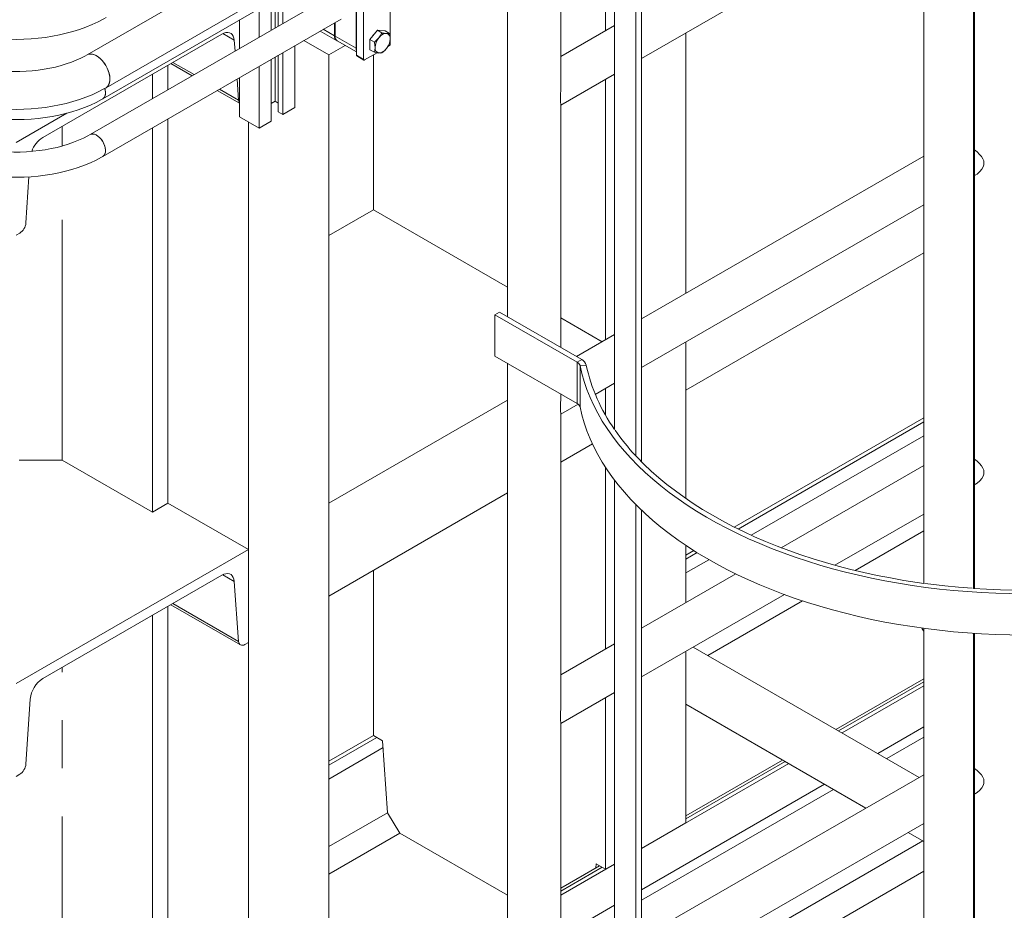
# Model space of a CAD drawing. Header units: millimetres. Extents: x 450 to 25135, y 150 to 17673.
# Tile 355 of 463: x 20165 to 20945, y 10249 to 10955. Entities that reach past the tile are written whole.
import ezdxf

# ---------------------------------------------------------------- set-up
doc = ezdxf.new("R2010")
doc.units = ezdxf.units.MM
doc.linetypes.add('SLD-Centrada-doble', pattern=[12.7, 6.35, -1.27, 1.27, -1.27, 1.27, -1.27])
doc.linetypes.add('SLD-Continua', pattern=[0])
doc.layers.add('COTAS', color=1, linetype='SLD-Continua')
doc.layers.add('OCULTA', color=8, linetype='SLD-Continua')

msp = doc.modelspace()

# ---------------------------------------------------------------- linework, layer by layer
at = {"color": 7, "linetype": 'SLD-Continua', "lineweight": 18, "ltscale": 30}
for p, q in [((20420.16, 11042.94), (20218.82, 10926.73)), ((20233.81, 10900.75), (20435.16, 11016.95)), ((20409.94, 10972.45), (20221.31, 10863.59)), ((20231.31, 10891.98), (20380.34, 10977.99)), ((20231.31, 10846.27), (20419.93, 10955.13))]:
    msp.add_line(p, q, dxfattribs=at)
at = {"color": 7, "linetype": 'SLD-Continua', "lineweight": 18, "ltscale": 30, "flags": 128}
for points in [[(20091.54, 10956.25), (20093.9, 10954.93), (20098.44, 10952.6), (20103.17, 10950.46), (20108.06, 10948.48), (20113.12, 10946.69), (20118.31, 10945.08), (20123.63, 10943.66), (20129.06, 10942.43), (20134.58, 10941.38), (20140.17, 10940.53), (20145.83, 10939.86), (20151.53, 10939.39), (20157.27, 10939.11), (20163.02, 10939.03), (20168.77, 10939.13), (20174.5, 10939.44), (20180.19, 10939.93), (20185.84, 10940.62), (20191.43, 10941.5), (20196.94, 10942.56), (20202.35, 10943.82), (20207.65, 10945.26), (20212.83, 10946.89), (20217.87, 10948.71), (20222.76, 10950.7), (20227.48, 10952.88), (20232.01, 10955.23), (20233.81, 10956.25)], [(20218.82, 10926.73), (20217.15, 10925.8), (20213.78, 10924.08), (20210.19, 10922.45), (20206.39, 10920.94), (20202.39, 10919.54), (20198.21, 10918.26), (20193.87, 10917.13), (20189.39, 10916.13), (20184.79, 10915.3), (20180.09, 10914.61), (20175.3, 10914.09), (20170.46, 10913.74), (20165.58, 10913.55), (20160.68, 10913.54), (20155.8, 10913.69), (20150.94, 10914.02), (20146.14, 10914.51), (20141.41, 10915.16), (20136.78, 10915.97), (20132.27, 10916.94), (20127.89, 10918.05), (20123.67, 10919.3), (20119.63, 10920.69), (20115.79, 10922.19), (20112.15, 10923.8), (20108.74, 10925.5), (20106.53, 10926.73)], [(20226.31, 10925.99), (20224.69, 10926.78), (20223.11, 10927.26), (20221.61, 10927.43), (20220.21, 10927.28), (20218.96, 10926.81), (20218.82, 10926.73)], [(20218.82, 10926.73), (20219.88, 10927.19), (20221.25, 10927.42), (20222.73, 10927.34), (20224.29, 10926.93), (20225.91, 10926.21), (20227.53, 10925.2), (20229.12, 10923.93), (20230.65, 10922.41), (20232.08, 10920.69), (20233.37, 10918.81), (20234.5, 10916.81), (20235.43, 10914.74), (20236.15, 10912.64), (20236.64, 10910.57), (20236.89, 10908.57), (20236.89, 10906.7), (20236.64, 10904.99), (20236.15, 10903.48), (20235.43, 10902.22), (20234.5, 10901.22), (20233.81, 10900.75)], [(20233.81, 10900.75), (20234.23, 10901.02), (20235.22, 10901.94), (20235.99, 10903.14), (20236.54, 10904.59), (20236.85, 10906.25), (20236.91, 10908.09), (20236.73, 10910.06), (20236.3, 10912.12), (20235.63, 10914.21), (20234.75, 10916.3), (20233.67, 10918.32), (20232.42, 10920.24), (20231.02, 10922), (20229.51, 10923.57), (20227.93, 10924.91), (20226.31, 10925.99)], [(20091.54, 10900.75), (20093.9, 10899.43), (20098.44, 10897.1), (20103.17, 10894.95), (20108.06, 10892.98), (20113.12, 10891.19), (20118.31, 10889.58), (20123.63, 10888.16), (20129.06, 10886.93), (20134.58, 10885.88), (20140.17, 10885.02), (20145.83, 10884.36), (20151.53, 10883.89), (20157.27, 10883.61), (20163.02, 10883.52), (20168.77, 10883.63), (20174.5, 10883.93), (20180.19, 10884.43), (20185.84, 10885.12), (20191.43, 10885.99), (20196.94, 10887.06), (20202.35, 10888.32), (20207.65, 10889.76), (20212.83, 10891.39), (20217.87, 10893.21), (20222.76, 10895.2), (20227.48, 10897.38), (20232.01, 10899.73), (20233.81, 10900.75)], [(20232.81, 10900.11), (20233, 10899.45), (20233.31, 10897.76), (20233.38, 10896.17), (20233.19, 10894.75), (20232.75, 10893.53), (20232.07, 10892.58), (20231.31, 10891.98)], [(20094.04, 10891.98), (20096.28, 10890.72), (20100.65, 10888.49), (20105.2, 10886.42), (20109.94, 10884.52), (20114.83, 10882.79), (20119.87, 10881.24), (20125.03, 10879.87), (20130.31, 10878.67), (20135.69, 10877.66), (20141.14, 10876.84), (20146.66, 10876.2), (20152.23, 10875.76), (20157.83, 10875.5), (20163.44, 10875.43), (20169.05, 10875.55), (20174.64, 10875.86), (20180.19, 10876.36), (20185.69, 10877.05), (20191.13, 10877.92), (20196.48, 10878.98), (20201.72, 10880.22), (20206.85, 10881.64), (20211.85, 10883.24), (20216.71, 10885.02), (20221.4, 10886.97), (20225.91, 10889.08), (20230.23, 10891.37), (20231.31, 10891.98)], [(20221.31, 10863.59), (20219.53, 10862.6), (20215.95, 10860.77), (20212.15, 10859.05), (20208.15, 10857.45), (20203.96, 10855.98), (20199.6, 10854.65), (20195.08, 10853.47), (20190.44, 10852.44), (20185.67, 10851.57), (20180.81, 10850.86), (20175.87, 10850.32), (20170.88, 10849.95), (20165.85, 10849.75), (20160.81, 10849.73), (20155.77, 10849.88), (20150.77, 10850.21), (20145.81, 10850.7), (20140.92, 10851.37), (20136.13, 10852.2), (20131.44, 10853.19), (20126.88, 10854.34), (20122.48, 10855.63), (20118.24, 10857.07), (20114.18, 10858.64), (20110.33, 10860.33), (20106.69, 10862.13), (20104.03, 10863.59)], [(20221.32, 10863.59), (20222.21, 10863.95), (20223.38, 10864.06), (20224.65, 10863.83), (20225.98, 10863.28), (20227.32, 10862.43), (20228.63, 10861.31), (20229.85, 10859.96), (20230.94, 10858.43), (20231.87, 10856.77), (20232.6, 10855.05), (20233.1, 10853.32), (20233.35, 10851.65), (20233.35, 10850.09), (20233.1, 10848.72), (20232.6, 10847.56), (20231.87, 10846.68), (20231.31, 10846.27)], [(20231.31, 10846.27), (20231.66, 10846.5), (20232.44, 10847.31), (20233, 10848.4), (20233.31, 10849.73), (20233.38, 10851.24), (20233.19, 10852.89), (20232.75, 10854.61), (20232.07, 10856.34), (20231.19, 10858.03), (20230.14, 10859.6), (20228.94, 10861), (20227.65, 10862.18), (20226.31, 10863.1)], [(20094.04, 10846.27), (20096.28, 10845.01), (20100.65, 10842.78), (20105.2, 10840.71), (20109.94, 10838.81), (20114.83, 10837.08), (20119.87, 10835.53), (20125.03, 10834.16), (20130.31, 10832.97), (20135.69, 10831.96), (20141.14, 10831.13), (20146.66, 10830.5), (20152.23, 10830.05), (20157.83, 10829.79), (20163.44, 10829.72), (20169.05, 10829.84), (20174.64, 10830.15), (20180.19, 10830.65), (20185.69, 10831.34), (20191.13, 10832.21), (20196.48, 10833.27), (20201.72, 10834.51), (20206.85, 10835.93), (20211.85, 10837.53), (20216.71, 10839.31), (20221.4, 10841.26), (20225.91, 10843.38), (20230.23, 10845.66), (20231.31, 10846.27)]]:
    msp.add_lwpolyline(points, dxfattribs=at)
at = {"color": 7, "linetype": 'SLD-Continua', "lineweight": 18, "ltscale": 900}
for centre, radius, start, end in [((20220.72, 10896.34), 12.67, 0.99853, 17.54719), ((20228.46, 10896.03), 4.96, 305.17897, 6.12848), ((20223.41, 10859.25), 4.82, 52.94931, 115.74889)]:
    msp.add_arc(centre, radius, start, end, dxfattribs=at)
at = {"layer": 'COTAS', "linetype": 'SLD-Continua', "lineweight": 18, "ltscale": 30}
for p, q in [((20432.08, 10981.79), (20432.08, 10926.42)), ((20437.74, 10923.15), (20437.74, 10978.52)), ((20458.95, 10935.4), (20458.95, 10983.1)), ((20431.9, 10931.95), (20431.9, 10976.05)), ((20355.01, 10963.37), (20355.01, 10940.75)), ((20364.55, 10968.11), (20364.55, 10946.26)), ((20367.74, 10966.28), (20367.74, 10948.1)), ((20370.21, 10964.85), (20370.21, 10949.53)), ((20373.75, 10962.81), (20373.75, 10951.57)), ((20339.45, 10954.39), (20339.45, 10931.77)), ((20414.72, 10941.87), (20414.72, 10952.13)), ((20415.15, 10952.37), (20415.15, 10941.62)), ((20403.49, 10945.64), (20416.38, 10938.2)), ((20448.77, 10946.35), (20442.76, 10938.88)), ((20448.77, 10946.35), (20452.33, 10944.3)), ((20454.78, 10945.81), (20448.77, 10946.35)), ((20454.78, 10945.81), (20458.34, 10943.76)), ((20383.29, 10933.98), (20383.29, 10885.06)), ((20416.8, 10937.96), (20432.08, 10929.14)), ((20442.76, 10938.88), (20446.32, 10936.82)), ((20442.76, 10938.88), (20442.76, 10930.86)), ((20458.17, 10934.05), (20457.05, 10933.4)), ((20367.74, 10925.01), (20367.74, 10889.96)), ((20370.21, 10926.43), (20370.21, 10881.6)), ((20373.75, 10928.48), (20373.75, 10879.56)), ((20432.31, 10925.91), (20437.97, 10922.65)), ((20448.41, 10928.41), (20438.52, 10922.7)), ((20442.76, 10930.86), (20446.32, 10928.8)), ((20355.01, 10917.66), (20355.01, 10868.74)), ((20364.55, 10923.17), (20364.55, 10874.25)), ((20339.45, 10908.68), (20339.45, 10877.72)), ((20367.74, 10889.96), (20364.55, 10888.13)), ((20370.21, 10888.53), (20367.74, 10889.96)), ((20383.29, 10885.06), (20373.75, 10879.56)), ((20355.01, 10868.74), (20339.45, 10877.72)), ((20373.75, 10879.56), (20370.21, 10881.6)), ((20364.55, 10874.25), (20355.01, 10868.74))]:
    msp.add_line(p, q, dxfattribs=at)
at = {"layer": 'COTAS', "linetype": 'SLD-Centrada-doble', "lineweight": 18, "ltscale": 30}
for p, q in [((20405.83, 10947), (20414.72, 10941.87)), ((20431.9, 10931.95), (20415.15, 10941.62)), ((20452.87, 10942.91), (20452.33, 10944.3)), ((20437.74, 10923.15), (20432.08, 10926.42)), ((20452.33, 10928.27), (20452.87, 10929.03))]:
    msp.add_line(p, q, dxfattribs=at)
at = {"layer": 'COTAS', "linetype": 'SLD-Continua', "lineweight": 18, "ltscale": 30, "flags": 128}
for points in [[(20449.87, 10940.25), (20448.07, 10938.32), (20446.32, 10936.82)], [(20452.33, 10944.3), (20451.03, 10941.89), (20449.87, 10940.25)], [(20455.88, 10943.72), (20454.09, 10943.96), (20452.33, 10944.3)], [(20458.34, 10943.76), (20457.05, 10943.66), (20455.88, 10943.72)], [(20458.88, 10939.44), (20458.72, 10941.7), (20458.34, 10943.76)], [(20458.34, 10935.74), (20458.78, 10937.8), (20458.88, 10939.44)], [(20432.08, 10930.43), (20432.01, 10930.74), (20431.9, 10931.95)], [(20446.32, 10936.82), (20446.76, 10934.26), (20446.86, 10932.5)], [(20446.86, 10932.5), (20446.69, 10930.43), (20446.32, 10928.8)], [(20452.33, 10928.27), (20454.5, 10930.17), (20455.88, 10931.69)], [(20455.88, 10931.69), (20457.34, 10933.81), (20458.34, 10935.74)], [(20446.32, 10928.8), (20448.49, 10928.4), (20449.87, 10928.23)], [(20449.87, 10928.23), (20451.33, 10928.18), (20452.33, 10928.27)]]:
    msp.add_lwpolyline(points, dxfattribs=at)
at = {"layer": 'COTAS', "linetype": 'SLD-Continua', "lineweight": 18, "ltscale": 900}
for centre, radius, start, end in [((20418.56, 10941.42), 3.86, 173.30243, 239.5199), ((20418.95, 10941.14), 3.84, 172.74484, 235.94772), ((20455.36, 10934.62), 12.56, 134.53895, 147.26419), ((20459.89, 10931.9), 13.05, 140.2278, 177.3624), ((20458.58, 10933.44), 11.06, 121.10019, 142.02028), ((20455.66, 10938.51), 5.21, 87.62899, 122.3432), ((20455.19, 10940.04), 3.74, 350.74989, 79.4367), ((20445.85, 10940.04), 13.05, 320.2278, 357.3624), ((20450.55, 10931.9), 3.74, 170.74989, 259.4367), ((20447.16, 10938.5), 11.06, 301.10019, 322.02028), ((20457.26, 10935.47), 1.69, 302.60229, 357.39771), ((20432.61, 10926.35), 0.528, 172.74484, 235.94772), ((20450.08, 10933.44), 5.21, 267.62899, 302.3432), ((20438.21, 10923.08), 0.48, 170.77973, 309.18503)]:
    msp.add_arc(centre, radius, start, end, dxfattribs=at)
at = {"layer": 'OCULTA', "linetype": 'SLD-Continua', "lineweight": 18, "ltscale": 30}
for p, q in [((20551.71, 11126.89), (20551.71, 10719.2)), ((20593.88, 10899.3), (20593.88, 11126.89)), ((20636.51, 10629.86), (20636.51, 11091.22)), ((20653.42, 10608.94), (20653.42, 11071.81)), ((20657.95, 10604.29), (20657.95, 11067.37)), ((20629.36, 10946.01), (20629.36, 11053.21)), ((20629.36, 10946.01), (20629.36, 11053.21)), ((20629.36, 10946.01), (20629.36, 11053.21)), ((20657.95, 10923.94), (20783.29, 10996.28)), ((20881.32, 10508.01), (20881.32, 10973.84)), ((20920.71, 10504), (20920.71, 10969.89)), ((20921.58, 10503.98), (20921.58, 10969.83)), ((20636.51, 10950.13), (20593.88, 10925.53)), ((20183.69, 10861.32), (20325.5, 10943.17)), ((20183.69, 10861.32), (20325.5, 10943.17)), ((20183.69, 10861.32), (20325.5, 10943.17)), ((20693, 10737.74), (20693, 10944.17)), ((20693, 10737.74), (20693, 10944.17)), ((20693, 10737.74), (20693, 10944.17)), ((20335.37, 10938.34), (20335.99, 10929.78)), ((20335.37, 10938.34), (20335.99, 10929.78)), ((20335.37, 10938.34), (20335.99, 10929.78)), ((20390.42, 10938.1), (20410.16, 10926.7)), ((20390.42, 10938.1), (20410.16, 10926.7)), ((20390.42, 10938.1), (20410.16, 10926.7)), ((20410.16, 10926.7), (20390.42, 10938.1)), ((20410.16, 10926.7), (20390.42, 10938.1)), ((20410.16, 10926.7), (20390.42, 10938.1)), ((20423.24, 10934.24), (20410.16, 10926.7)), ((20423.24, 10934.24), (20410.16, 10926.7)), ((20423.24, 10934.24), (20410.16, 10926.7)), ((20410.16, 10926.7), (20410.16, 10198.71)), ((20410.16, 10926.7), (20410.16, 10198.71)), ((20410.16, 10926.7), (20410.16, 10198.71)), ((20445.52, 10804.08), (20445.52, 10926.74)), ((20445.52, 10804.08), (20445.52, 10926.74)), ((20445.52, 10804.08), (20445.52, 10926.74)), ((20282.88, 10899.13), (20282.88, 10918.57)), ((20282.88, 10899.13), (20282.88, 10918.57)), ((20282.88, 10899.13), (20282.88, 10918.57)), ((20285.09, 10919.84), (20301.93, 10910.12)), ((20285.09, 10919.84), (20301.93, 10910.12)), ((20285.09, 10919.84), (20301.93, 10910.12)), ((20270.51, 10891.98), (20270.51, 10911.43)), ((20270.51, 10891.98), (20270.51, 10911.43)), ((20270.51, 10891.98), (20270.51, 10911.43)), ((20593.88, 10886.96), (20636.51, 10911.57)), ((20337.59, 10907.61), (20338.8, 10890.77)), ((20337.59, 10907.61), (20338.8, 10890.77)), ((20337.59, 10907.61), (20338.8, 10890.77)), ((20629.36, 10701.01), (20629.36, 10907.44)), ((20629.36, 10701.01), (20629.36, 10907.44)), ((20629.36, 10701.01), (20629.36, 10907.44)), ((20321.94, 10898.58), (20339.45, 10888.47)), ((20321.94, 10898.58), (20339.45, 10888.47)), ((20321.94, 10898.58), (20339.45, 10888.47)), ((20593.88, 10694.86), (20593.88, 10887.93)), ((20202.81, 10880.52), (20162.67, 10857.36)), ((20202.81, 10880.52), (20162.67, 10857.36)), ((20202.81, 10880.52), (20162.67, 10857.36)), ((20282.88, 10571.46), (20282.88, 10876.03)), ((20282.88, 10571.46), (20282.88, 10876.03)), ((20282.88, 10571.46), (20282.88, 10876.03)), ((20346.52, 10873.64), (20346.52, 10044.74)), ((20346.52, 10873.64), (20346.52, 10044.74)), ((20346.52, 10873.64), (20346.52, 10044.74)), ((20270.51, 10564.31), (20270.51, 10868.89)), ((20270.51, 10564.31), (20270.51, 10868.89)), ((20270.51, 10564.31), (20270.51, 10868.89)), ((20881.32, 10846.43), (20657.95, 10717.51)), ((20170.39, 10793.57), (20172.82, 10830.05)), ((20170.39, 10793.57), (20172.82, 10830.05)), ((20170.39, 10793.57), (20172.82, 10830.05)), ((20921.58, 10831.1), (20922.35, 10831.54)), ((20657.95, 10678.95), (20881.32, 10807.86)), ((20410.16, 10783.67), (20445.52, 10804.08)), ((20410.16, 10783.67), (20445.52, 10804.08)), ((20410.16, 10783.67), (20445.52, 10804.08)), ((20445.52, 10804.08), (20551.71, 10742.78)), ((20445.52, 10804.08), (20551.71, 10742.78)), ((20445.52, 10804.08), (20551.71, 10742.78)), ((20162.67, 10783.86), (20165.46, 10785.47)), ((20162.67, 10783.86), (20165.46, 10785.47)), ((20162.67, 10783.86), (20165.46, 10785.47)), ((20693, 10661.2), (20881.32, 10769.89)), ((20693, 10661.2), (20881.32, 10769.89)), ((20693, 10661.2), (20881.32, 10769.89)), ((20545.37, 10722.86), (20541.84, 10720.81)), ((20541.84, 10720.81), (20541.84, 10688.15)), ((20606.95, 10683.23), (20541.84, 10720.81)), ((20610.49, 10685.27), (20545.37, 10722.86)), ((20593.88, 10718.45), (20626.73, 10699.49)), ((20593.88, 10718.45), (20626.73, 10699.49)), ((20593.88, 10718.45), (20626.73, 10699.49)), ((20636.51, 10705.14), (20606.29, 10687.7)), ((20693, 10575.21), (20693, 10699.18)), ((20693, 10575.21), (20693, 10699.18)), ((20693, 10575.21), (20693, 10699.18)), ((20693, 10661.2), (20693, 10699.18)), ((20693, 10661.2), (20693, 10699.18)), ((20693, 10661.2), (20693, 10699.18)), ((20606.95, 10650.57), (20541.84, 10688.15)), ((20551.71, 10682.45), (20551.71, 10217.77)), ((20621.26, 10657.77), (20636.51, 10666.58)), ((20629.36, 10641.29), (20629.36, 10662.45)), ((20629.36, 10641.29), (20629.36, 10662.45)), ((20629.36, 10641.29), (20629.36, 10662.45)), ((20629.36, 10641.29), (20629.36, 10662.45)), ((20629.36, 10641.29), (20629.36, 10662.45)), ((20629.36, 10641.29), (20629.36, 10662.45)), ((20410.16, 10571.46), (20551.71, 10653.15)), ((20410.16, 10571.46), (20551.71, 10653.15)), ((20410.16, 10571.46), (20551.71, 10653.15)), ((20593.88, 10654.31), (20593.88, 10658.11)), ((20593.88, 10641.97), (20607.79, 10650)), ((20593.88, 10409.32), (20593.88, 10642.93)), ((20731.36, 10552.56), (20881.32, 10639.11)), ((20731.36, 10552.56), (20881.32, 10639.11)), ((20731.36, 10552.56), (20881.32, 10639.11)), ((20593.88, 10603.99), (20619.01, 10618.5)), ((20593.88, 10603.99), (20619.01, 10618.5)), ((20593.88, 10603.99), (20619.01, 10618.5)), ((20199.09, 10605.53), (20165.15, 10605.53)), ((20199.09, 10605.53), (20165.15, 10605.53)), ((20199.09, 10605.53), (20165.15, 10605.53)), ((20199.09, 10605.53), (20270.51, 10564.31)), ((20199.09, 10605.53), (20270.51, 10564.31)), ((20199.09, 10605.53), (20270.51, 10564.31)), ((20629.36, 10456.02), (20629.36, 10599.95)), ((20629.36, 10456.02), (20629.36, 10599.95)), ((20629.36, 10456.02), (20629.36, 10599.95)), ((20881.32, 10601.44), (20768.38, 10536.25)), ((20636.51, 10128.44), (20636.51, 10589.8)), ((20921.58, 10586.11), (20922.35, 10586.55)), ((20410.16, 10497.96), (20551.71, 10579.66)), ((20410.16, 10497.96), (20551.71, 10579.66)), ((20410.16, 10497.96), (20551.71, 10579.66)), ((20270.51, 10564.31), (20282.88, 10571.46)), ((20270.51, 10564.31), (20282.88, 10571.46)), ((20270.51, 10564.31), (20282.88, 10571.46)), ((20346.52, 10534.73), (20282.88, 10571.46)), ((20346.52, 10534.73), (20282.88, 10571.46)), ((20346.52, 10534.73), (20282.88, 10571.46)), ((20410.16, 10571.46), (20410.16, 10497.96)), ((20410.16, 10571.46), (20410.16, 10497.96)), ((20410.16, 10571.46), (20410.16, 10497.96)), ((20653.42, 10107.51), (20653.42, 10570.39)), ((20657.95, 10102.86), (20657.95, 10565.94)), ((20811.05, 10522.32), (20881.32, 10562.87)), ((20346.52, 10534.73), (20162.67, 10428.62)), ((20346.52, 10534.73), (20162.67, 10428.62)), ((20346.52, 10534.73), (20162.67, 10428.62)), ((20346.52, 10461.23), (20346.52, 10534.73)), ((20346.52, 10461.23), (20346.52, 10534.73)), ((20346.52, 10461.23), (20346.52, 10534.73)), ((20693, 10492.75), (20693, 10538.08)), ((20693, 10492.75), (20693, 10538.08)), ((20693, 10492.75), (20693, 10538.08)), ((20693, 10530.42), (20699.24, 10534.02)), ((20693, 10530.42), (20699.24, 10534.02)), ((20693, 10530.42), (20699.24, 10534.02)), ((20445.52, 10387.59), (20445.52, 10518.36)), ((20445.52, 10387.59), (20445.52, 10518.36)), ((20445.52, 10387.59), (20445.52, 10518.36)), ((20183.69, 10432.58), (20325.5, 10514.43)), ((20183.69, 10432.58), (20325.5, 10514.43)), ((20183.69, 10432.58), (20325.5, 10514.43)), ((20732.48, 10515.53), (20657.95, 10472.52)), ((20335.37, 10509.6), (20338.8, 10462.04)), ((20335.37, 10509.6), (20338.8, 10462.04)), ((20335.37, 10509.6), (20338.8, 10462.04)), ((20657.95, 10433.96), (20770.96, 10499.18)), ((20282.88, 10154.97), (20282.88, 10489.83)), ((20282.88, 10154.97), (20282.88, 10489.83)), ((20282.88, 10154.97), (20282.88, 10489.83)), ((20285.09, 10491.11), (20340.24, 10459.28)), ((20285.09, 10491.11), (20340.24, 10459.28)), ((20285.09, 10491.11), (20340.24, 10459.28)), ((20270.51, 10091.71), (20270.51, 10482.69)), ((20270.51, 10091.71), (20270.51, 10482.69)), ((20270.51, 10091.71), (20270.51, 10482.69)), ((20881.32, 10006.58), (20881.32, 10472.41)), ((20920.71, 10002.58), (20920.71, 10468.46)), ((20921.58, 10002.55), (20921.58, 10468.41)), ((20343.74, 10459.62), (20346.52, 10461.23)), ((20343.74, 10459.62), (20346.52, 10461.23)), ((20343.74, 10459.62), (20346.52, 10461.23)), ((20636.51, 10460.15), (20593.88, 10435.54)), ((20877.67, 10354.34), (20698.84, 10457.55)), ((20693, 10318.21), (20693, 10454.19)), ((20693, 10318.21), (20693, 10454.19)), ((20693, 10318.21), (20693, 10454.19)), ((20881.32, 10432.48), (20811.8, 10392.35)), ((20881.32, 10432.48), (20811.8, 10392.35)), ((20881.32, 10432.48), (20811.8, 10392.35)), ((20816.64, 10389.56), (20881.32, 10426.9)), ((20816.64, 10389.56), (20881.32, 10426.9)), ((20816.64, 10389.56), (20881.32, 10426.9)), ((20593.88, 10396.98), (20636.51, 10421.58)), ((20629.36, 10281.48), (20629.36, 10417.46)), ((20629.36, 10281.48), (20629.36, 10417.46)), ((20629.36, 10281.48), (20629.36, 10417.46)), ((20170.39, 10364.84), (20173.82, 10416.37)), ((20170.39, 10364.84), (20173.82, 10416.37)), ((20170.39, 10364.84), (20173.82, 10416.37)), ((20693, 10412.23), (20835.5, 10330)), ((20593.88, 10193.43), (20593.88, 10397.94)), ((20881.32, 10394.23), (20844.93, 10373.23)), ((20410.16, 10367.18), (20445.52, 10387.59)), ((20410.16, 10367.18), (20445.52, 10387.59)), ((20410.16, 10367.18), (20445.52, 10387.59)), ((20445.52, 10387.59), (20452.87, 10383.34)), ((20445.52, 10387.59), (20452.87, 10383.34)), ((20445.52, 10387.59), (20452.87, 10383.34)), ((20881.32, 10386.07), (20852.01, 10369.15)), ((20452.87, 10383.34), (20456.67, 10326.34)), ((20452.87, 10383.34), (20456.67, 10326.34)), ((20452.87, 10383.34), (20456.67, 10326.34)), ((20657.95, 10297.98), (20774.46, 10365.22)), ((20657.95, 10297.98), (20774.46, 10365.22)), ((20657.95, 10297.98), (20774.46, 10365.22)), ((20769.63, 10368.01), (20693, 10323.79)), ((20769.63, 10368.01), (20693, 10323.79)), ((20769.63, 10368.01), (20693, 10323.79)), ((20162.67, 10355.12), (20165.46, 10356.73)), ((20162.67, 10355.12), (20165.46, 10356.73)), ((20162.67, 10355.12), (20165.46, 10356.73)), ((20881.32, 10356.44), (20657.95, 10227.53)), ((20802.76, 10348.89), (20657.95, 10265.31)), ((20809.83, 10344.81), (20657.95, 10257.15)), ((20921.58, 10341.12), (20922.35, 10341.56)), ((20466.54, 10310.13), (20456.67, 10326.34)), ((20466.54, 10310.13), (20456.67, 10326.34)), ((20466.54, 10310.13), (20456.67, 10326.34)), ((20657.95, 10297.98), (20693, 10318.21)), ((20657.95, 10297.98), (20693, 10318.21)), ((20657.95, 10297.98), (20693, 10318.21)), ((20657.95, 10188.96), (20881.32, 10317.88)), ((20466.54, 10310.13), (20551.71, 10260.97)), ((20466.54, 10310.13), (20551.71, 10260.97)), ((20466.54, 10310.13), (20551.71, 10260.97)), ((20868.91, 10310.71), (20881.32, 10303.55)), ((20880.58, 10303.98), (20657.95, 10175.49)), ((20593.88, 10261), (20636.51, 10285.61)), ((20593.88, 10261), (20636.51, 10285.61)), ((20593.88, 10261), (20636.51, 10285.61)), ((20624.53, 10284.27), (20593.88, 10266.58)), ((20624.53, 10284.27), (20593.88, 10266.58)), ((20624.53, 10284.27), (20593.88, 10266.58)), ((20621.79, 10282.69), (20622.01, 10285.73)), ((20621.79, 10282.69), (20622.01, 10285.73)), ((20621.79, 10282.69), (20622.01, 10285.73)), ((20622.01, 10285.73), (20629.36, 10281.48)), ((20622.01, 10285.73), (20629.36, 10281.48)), ((20622.01, 10285.73), (20629.36, 10281.48)), ((20629.36, 10281.48), (20636.51, 10285.61)), ((20629.36, 10281.48), (20636.51, 10285.61)), ((20629.36, 10281.48), (20636.51, 10285.61)), ((20657.95, 10150.98), (20881.32, 10279.9)), ((20657.95, 10150.98), (20881.32, 10279.9)), ((20657.95, 10150.98), (20881.32, 10279.9)), ((20636.51, 10252.94), (20593.88, 10228.33))]:
    msp.add_line(p, q, dxfattribs=at)
at = {"layer": 'OCULTA', "linetype": 'SLD-Centrada-doble', "lineweight": 18, "ltscale": 30}
for p, q in [((20335.37, 10938.34), (20326.29, 10943.58)), ((20335.37, 10938.34), (20326.29, 10943.58)), ((20335.37, 10938.34), (20326.29, 10943.58)), ((20303.61, 10911.09), (20286.76, 10920.81)), ((20303.61, 10911.09), (20286.76, 10920.81)), ((20303.61, 10911.09), (20286.76, 10920.81)), ((20338.8, 10890.77), (20323.61, 10899.54)), ((20338.8, 10890.77), (20323.61, 10899.54)), ((20338.8, 10890.77), (20323.61, 10899.54)), ((20199.09, 10854.52), (20199.09, 10870.21)), ((20199.09, 10854.52), (20199.09, 10870.21)), ((20199.09, 10854.52), (20199.09, 10870.21)), ((20199.09, 10605.53), (20199.09, 10833.89)), ((20199.09, 10605.53), (20199.09, 10833.89)), ((20199.09, 10605.53), (20199.09, 10833.89)), ((20610.49, 10685.27), (20606.95, 10683.23)), ((20606.95, 10683.23), (20606.95, 10650.57)), ((20614.12, 10680.95), (20609.16, 10680.61)), ((20609.16, 10680.61), (20609.16, 10647.95)), ((20734.34, 10551.07), (20881.32, 10635.9)), ((20734.34, 10551.07), (20881.32, 10635.9)), ((20734.34, 10551.07), (20881.32, 10635.9)), ((20744.76, 10546.13), (20881.32, 10624.94)), ((20744.76, 10546.13), (20881.32, 10624.94)), ((20744.76, 10546.13), (20881.32, 10624.94)), ((20827.05, 10518.19), (20881.32, 10549.52)), ((20827.05, 10518.19), (20881.32, 10549.52)), ((20827.05, 10518.19), (20881.32, 10549.52)), ((20693, 10527.21), (20701.91, 10532.35)), ((20693, 10527.21), (20701.91, 10532.35)), ((20693, 10527.21), (20701.91, 10532.35)), ((20693, 10516.25), (20711.24, 10526.78)), ((20693, 10516.25), (20711.24, 10526.78)), ((20693, 10516.25), (20711.24, 10526.78)), ((20335.37, 10509.6), (20326.29, 10514.85)), ((20335.37, 10509.6), (20326.29, 10514.85)), ((20335.37, 10509.6), (20326.29, 10514.85)), ((20338.8, 10462.04), (20286.76, 10492.07)), ((20338.8, 10462.04), (20286.76, 10492.07)), ((20338.8, 10462.04), (20286.76, 10492.07)), ((20710.4, 10450.87), (20785.39, 10494.15)), ((20710.4, 10450.87), (20785.39, 10494.15)), ((20710.4, 10450.87), (20785.39, 10494.15)), ((20199.09, 10132.93), (20199.09, 10441.47)), ((20199.09, 10132.93), (20199.09, 10441.47)), ((20199.09, 10132.93), (20199.09, 10441.47)), ((20813.85, 10391.17), (20881.32, 10430.11)), ((20813.85, 10391.17), (20881.32, 10430.11)), ((20813.85, 10391.17), (20881.32, 10430.11)), ((20410.16, 10363.97), (20448.3, 10385.98)), ((20410.16, 10363.97), (20448.3, 10385.98)), ((20410.16, 10363.97), (20448.3, 10385.98)), ((20410.16, 10353.01), (20453.24, 10377.87)), ((20410.16, 10353.01), (20453.24, 10377.87)), ((20410.16, 10353.01), (20453.24, 10377.87)), ((20693, 10321.42), (20771.68, 10366.83)), ((20693, 10321.42), (20771.68, 10366.83)), ((20693, 10321.42), (20771.68, 10366.83)), ((20410.16, 10299.5), (20456.67, 10326.34)), ((20410.16, 10299.5), (20456.67, 10326.34)), ((20410.16, 10299.5), (20456.67, 10326.34)), ((20410.16, 10277.59), (20466.54, 10310.13)), ((20410.16, 10277.59), (20466.54, 10310.13)), ((20410.16, 10277.59), (20466.54, 10310.13)), ((20593.88, 10264.21), (20626.58, 10283.09)), ((20593.88, 10264.21), (20626.58, 10283.09)), ((20593.88, 10264.21), (20626.58, 10283.09))]:
    msp.add_line(p, q, dxfattribs=at)
at = {"layer": 'OCULTA', "linetype": 'SLD-Continua', "lineweight": 18, "ltscale": 30, "flags": 128}
for points in [[(20325.5, 10943.17), (20327.14, 10943.95), (20328.72, 10944.4), (20330.22, 10944.51), (20331.59, 10944.26), (20332.8, 10943.67), (20333.8, 10942.76), (20334.58, 10941.54), (20335.11, 10940.05), (20335.37, 10938.34)], [(20325.5, 10943.17), (20327.14, 10943.95), (20328.72, 10944.4), (20330.22, 10944.51), (20331.59, 10944.26), (20332.8, 10943.67), (20333.8, 10942.76), (20334.58, 10941.54), (20335.11, 10940.05), (20335.37, 10938.34)], [(20325.5, 10943.17), (20327.14, 10943.95), (20328.72, 10944.4), (20330.22, 10944.51), (20331.59, 10944.26), (20332.8, 10943.67), (20333.8, 10942.76), (20334.58, 10941.54), (20335.11, 10940.05), (20335.37, 10938.34)], [(20593.7, 10892.51), (20593.72, 10894.14), (20593.78, 10895.95), (20593.86, 10898.44), (20593.87, 10900.17)], [(20921.58, 10851.43), (20923.6, 10849.79), (20925.62, 10847.9), (20927.08, 10846.22), (20928.25, 10844.37), (20928.84, 10842.79), (20929.06, 10841.07)], [(20929.06, 10841.07), (20928.89, 10839.53), (20928.38, 10837.97), (20927.31, 10836.06), (20925.86, 10834.29), (20923.58, 10832.33), (20922.32, 10831.61)], [(20609.16, 10680.61), (20610.64, 10674.21), (20612.48, 10667.84), (20614.66, 10661.5), (20617.19, 10655.21), (20620.06, 10648.97), (20623.28, 10642.78), (20626.82, 10636.65), (20630.7, 10630.59), (20634.91, 10624.61), (20639.45, 10618.7), (20644.3, 10612.88), (20649.47, 10607.15), (20654.95, 10601.52), (20660.74, 10595.99), (20666.82, 10590.57), (20673.2, 10585.26), (20679.87, 10580.07), (20686.81, 10575), (20694.03, 10570.07), (20701.51, 10565.26), (20709.25, 10560.6), (20717.25, 10556.08), (20725.48, 10551.7), (20733.96, 10547.48), (20742.65, 10543.41), (20751.57, 10539.51), (20760.69, 10535.77), (20770.02, 10532.19), (20779.53, 10528.79), (20789.23, 10525.57), (20799.1, 10522.52), (20809.13, 10519.65), (20819.31, 10516.96), (20829.63, 10514.47), (20840.08, 10512.16), (20850.66, 10510.04), (20861.34, 10508.12), (20872.13, 10506.39), (20883, 10504.86), (20893.95, 10503.52), (20904.97, 10502.39), (20916.05, 10501.46), (20927.17, 10500.73), (20938.32, 10500.2), (20949.5, 10499.88), (20960.69, 10499.76), (20971.88, 10499.84), (20983.07, 10500.13), (20994.23, 10500.62), (21005.35, 10501.31), (21016.44, 10502.21), (21027.47, 10503.31), (21038.43, 10504.6), (21049.32, 10506.1), (21060.12, 10507.79), (21070.83, 10509.68), (21081.42, 10511.76), (21091.9, 10514.04), (21102.25, 10516.5), (21112.45, 10519.15), (21122.51, 10521.98), (21132.41, 10525), (21142.14, 10528.2), (21151.68, 10531.57), (21161.04, 10535.11), (21170.2, 10538.82), (21179.16, 10542.7), (21187.9, 10546.73), (21196.41, 10550.93), (21204.69, 10555.27), (21212.73, 10559.77), (21220.52, 10564.41), (21228.05, 10569.19), (21235.31, 10574.1), (21242.31, 10579.14), (21249.02, 10584.31), (21255.45, 10589.6), (21261.59, 10595), (21267.43, 10600.51), (21272.97, 10606.12), (21278.2, 10611.84), (21283.11, 10617.64), (21287.7, 10623.53), (21291.97, 10629.5), (21295.91, 10635.55), (21299.52, 10641.67), (21302.79, 10647.84), (21305.72, 10654.08), (21308.31, 10660.36), (21310.56, 10666.69), (21312.46, 10673.06), (21314.01, 10679.45), (21315.21, 10685.88), (21316.06, 10692.32), (21316.56, 10698.77), (21316.7, 10705.23), (21316.49, 10711.69), (21315.93, 10718.14), (21315.02, 10724.58), (21313.76, 10731), (21312.14, 10737.39), (21310.18, 10743.75), (21309.35, 10746.14)], [(20609.16, 10647.95), (20610.64, 10641.54), (20612.48, 10635.17), (20614.66, 10628.84), (20617.19, 10622.54), (20620.06, 10616.3), (20623.28, 10610.11), (20626.82, 10603.99), (20630.7, 10597.93), (20634.91, 10591.94), (20639.45, 10586.03), (20644.3, 10580.21), (20649.47, 10574.49), (20654.95, 10568.85), (20660.74, 10563.32), (20666.82, 10557.9), (20673.2, 10552.59), (20679.87, 10547.4), (20686.81, 10542.34), (20694.03, 10537.4), (20701.51, 10532.6), (20709.25, 10527.93), (20717.25, 10523.41), (20725.48, 10519.04), (20733.96, 10514.81), (20742.65, 10510.75), (20751.57, 10506.84), (20760.69, 10503.1), (20770.02, 10499.53), (20779.53, 10496.13), (20789.23, 10492.9), (20799.1, 10489.85), (20809.13, 10486.98), (20819.31, 10484.3), (20829.63, 10481.8), (20840.08, 10479.49), (20850.66, 10477.38), (20861.34, 10475.45), (20872.13, 10473.72), (20883, 10472.19), (20893.95, 10470.86), (20904.97, 10469.73), (20916.05, 10468.79), (20927.17, 10468.07), (20938.32, 10467.54), (20949.5, 10467.21), (20960.69, 10467.09), (20971.88, 10467.18), (20983.07, 10467.46), (20994.23, 10467.95), (21005.35, 10468.65), (21016.44, 10469.54), (21027.47, 10470.64), (21038.43, 10471.94), (21049.32, 10473.43), (21060.12, 10475.12), (21070.83, 10477.01), (21081.42, 10479.1), (21091.9, 10481.37), (21102.25, 10483.83), (21112.45, 10486.48), (21122.51, 10489.32), (21132.41, 10492.34), (21142.14, 10495.53), (21151.68, 10498.9), (21161.04, 10502.44), (21170.2, 10506.15), (21179.16, 10510.03), (21187.9, 10514.07), (21196.41, 10518.26), (21204.69, 10522.61), (21212.73, 10527.1), (21220.52, 10531.74), (21228.05, 10536.52), (21235.31, 10541.43), (21242.31, 10546.48), (21249.02, 10551.65), (21255.45, 10556.93), (21261.59, 10562.33), (21267.43, 10567.84), (21272.97, 10573.46), (21278.2, 10579.17), (21283.11, 10584.98), (21287.7, 10590.87), (21291.97, 10596.84), (21295.91, 10602.88), (21299.52, 10609), (21302.79, 10615.18), (21305.72, 10621.41), (21308.31, 10627.7), (21310.56, 10634.02), (21312.46, 10640.39), (21314.01, 10646.79), (21315.21, 10653.21), (21316.06, 10659.65), (21316.56, 10666.1), (21316.7, 10671.98)], [(20593.7, 10647.52), (20593.72, 10649.14), (20593.78, 10650.96), (20593.86, 10653.45), (20593.87, 10655.18)], [(20653.47, 10608.95), (20654.32, 10608.05), (20659.79, 10602.46), (20665.56, 10596.98), (20671.63, 10591.61), (20678, 10586.35), (20684.65, 10581.21), (20691.58, 10576.2), (20698.78, 10571.31), (20706.24, 10566.56), (20713.97, 10561.95), (20721.94, 10557.49), (20730.16, 10553.17), (20738.61, 10549), (20747.28, 10544.99), (20756.17, 10541.14), (20765.27, 10537.46), (20774.57, 10533.94), (20784.05, 10530.6), (20793.71, 10527.43), (20803.55, 10524.44), (20813.54, 10521.64), (20823.68, 10519.01), (20833.96, 10516.58), (20844.37, 10514.33), (20854.9, 10512.28), (20865.54, 10510.42), (20876.27, 10508.76), (20881.32, 10508.04)], [(20921.58, 10606.44), (20923.6, 10604.8), (20925.62, 10602.91), (20927.08, 10601.22), (20928.25, 10599.38), (20928.84, 10597.8), (20929.06, 10596.08)], [(20929.06, 10596.08), (20928.89, 10594.54), (20928.38, 10592.98), (20927.31, 10591.06), (20925.86, 10589.3), (20923.58, 10587.34), (20922.32, 10586.62)], [(20920.72, 10504.03), (20931.01, 10503.42), (20942.09, 10502.96), (20953.19, 10502.7), (20964.31, 10502.65), (20975.42, 10502.8), (20986.51, 10503.15), (20997.59, 10503.71), (21008.62, 10504.47), (21019.61, 10505.43), (21030.54, 10506.59), (21041.4, 10507.95), (21052.18, 10509.51), (21062.87, 10511.27), (21073.45, 10513.22), (21083.93, 10515.36), (21094.28, 10517.7), (21104.5, 10520.22), (21114.57, 10522.93), (21124.49, 10525.82), (21134.24, 10528.89), (21143.82, 10532.14), (21153.22, 10535.57), (21162.42, 10539.16), (21171.43, 10542.92), (21180.22, 10546.85), (21188.79, 10550.93), (21194.65, 10553.88)], [(20325.5, 10514.43), (20327.14, 10515.22), (20328.72, 10515.67), (20330.22, 10515.77), (20331.59, 10515.53), (20332.8, 10514.94), (20333.8, 10514.02), (20334.58, 10512.8), (20335.11, 10511.32), (20335.37, 10509.6)], [(20325.5, 10514.43), (20327.14, 10515.22), (20328.72, 10515.67), (20330.22, 10515.77), (20331.59, 10515.53), (20332.8, 10514.94), (20333.8, 10514.02), (20334.58, 10512.8), (20335.11, 10511.32), (20335.37, 10509.6)], [(20325.5, 10514.43), (20327.14, 10515.22), (20328.72, 10515.67), (20330.22, 10515.77), (20331.59, 10515.53), (20332.8, 10514.94), (20333.8, 10514.02), (20334.58, 10512.8), (20335.11, 10511.32), (20335.37, 10509.6)], [(20882.26, 10507.92), (20887.09, 10507.29), (20897.98, 10506.02), (20908.94, 10504.95), (20919.78, 10504.1)], [(20338.8, 10462.04), (20338.96, 10461.08), (20339.29, 10460.27), (20339.76, 10459.64), (20340.38, 10459.2), (20341.11, 10458.98), (20341.93, 10458.97), (20342.82, 10459.19), (20343.74, 10459.62)], [(20338.8, 10462.04), (20338.96, 10461.08), (20339.29, 10460.27), (20339.76, 10459.64), (20340.38, 10459.2), (20341.11, 10458.98), (20341.93, 10458.97), (20342.82, 10459.19), (20343.74, 10459.62)], [(20338.8, 10462.04), (20338.96, 10461.08), (20339.29, 10460.27), (20339.76, 10459.64), (20340.38, 10459.2), (20341.11, 10458.98), (20341.93, 10458.97), (20342.82, 10459.19), (20343.74, 10459.62)], [(20593.7, 10402.53), (20593.72, 10404.15), (20593.78, 10405.97), (20593.86, 10408.46), (20593.87, 10410.18)], [(20921.58, 10361.44), (20923.6, 10359.81), (20925.62, 10357.92), (20927.08, 10356.23), (20928.25, 10354.39), (20928.84, 10352.81), (20929.06, 10351.08)], [(20929.06, 10351.08), (20928.89, 10349.54), (20928.38, 10347.99), (20927.31, 10346.07), (20925.86, 10344.3), (20923.58, 10342.35), (20922.32, 10341.63)]]:
    msp.add_lwpolyline(points, dxfattribs=at)
at = {"layer": 'OCULTA', "linetype": 'SLD-Continua', "lineweight": 18, "ltscale": 900}
for centre, radius, start, end in [((20657.21, 10892.52), 63.51, 180.01195, 184.09791), ((20342.69, 10890.9), 3.89, 181.82099, 213.57024), ((20342.69, 10890.9), 3.89, 181.82099, 213.57024), ((20342.69, 10890.9), 3.89, 181.82099, 213.57024), ((20195.16, 10843.31), 21.35, 122.47986, 160.97912), ((20195.16, 10843.31), 21.35, 122.47986, 160.97912), ((20195.16, 10843.31), 21.35, 122.47986, 160.97912), ((20159.57, 10794.6), 10.87, 302.7844, 354.57337), ((20159.57, 10794.6), 10.87, 302.7844, 354.57337), ((20159.57, 10794.6), 10.87, 302.7844, 354.57337), ((20605.11, 10679.45), 4.21, 16.04978, 64.02041), ((20607.45, 10679.03), 6.95, 16.04978, 64.02041), ((20751.23, 10710.73), 140.3, 192.25435, 215.1543), ((20657.21, 10647.53), 63.51, 180.01195, 184.09791), ((20605.11, 10646.78), 4.21, 16.04978, 64.02041), ((20788.02, 10734.98), 184.36, 214.95215, 222.9212), ((20884.66, 10473.55), 4.71, 191.77524, 224.77191), ((20884.66, 10473.55), 4.71, 191.77524, 224.77191), ((20884.66, 10473.55), 4.71, 191.77524, 224.77191), ((20195.37, 10414.37), 21.63, 122.65453, 174.70324), ((20195.37, 10414.37), 21.63, 122.65453, 174.70324), ((20195.37, 10414.37), 21.63, 122.65453, 174.70324), ((20657.21, 10402.54), 63.51, 180.01195, 184.09791), ((20159.57, 10365.87), 10.87, 302.7844, 354.57337), ((20159.57, 10365.87), 10.87, 302.7844, 354.57337), ((20159.57, 10365.87), 10.87, 302.7844, 354.57337)]:
    msp.add_arc(centre, radius, start, end, dxfattribs=at)

doc.saveas('drawing.dxf')
